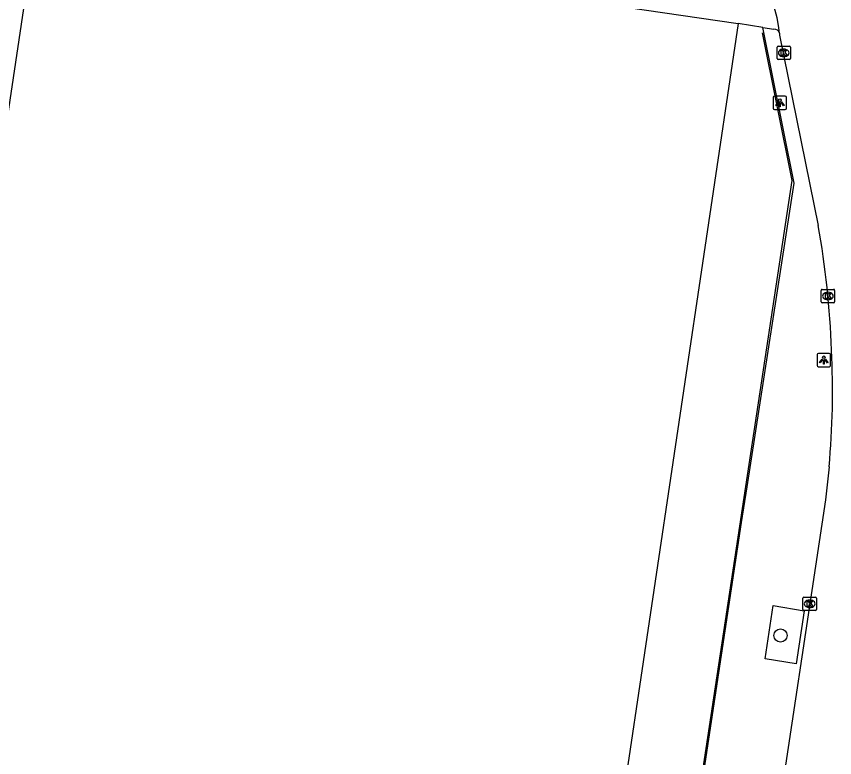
# Model space of a CAD drawing. Extents: x 163010 to 163853, y 382793 to 383982.
# Drawn here: x 163641 to 163702.1, y 382884.8 to 382940.2 of the extents above; entities that cross this region are included whole.
import ezdxf

# ---------------------------------------------------------------- set-up
doc = ezdxf.new("R2010")
doc.units = 0
for name, color, linetype in [('IMGEO_Boom', 7, 'Continuous'), ('IMGEO_Hek', 7, 'Continuous'), ('IMGEO_Kolk', 7, 'Continuous'), ('IMGEO_Lichtpunt', 7, 'Continuous'), ('IMGEO_Pand', 7, 'Continuous'), ('IMGEO_Rijbaan_lokaal_gesloten', 7, 'Continuous'), ('IMGEO_Voetpad_open', 7, 'Continuous')]:
    doc.layers.add(name, color=color, linetype=linetype)

msp = doc.modelspace()

# ---------------------------------------------------------------- linework, layer by layer
at = {"layer": 'IMGEO_Boom'}
msp.add_circle((163698.093, 382893.932), 0.489, dxfattribs=at)
at = {"layer": 'IMGEO_Hek'}
msp.add_lwpolyline([(163696.717, 382938.956), (163698.941, 382927.911), (163689.192, 382863.442), (163682.423, 382846.829)], dxfattribs=at)
at = {"layer": 'IMGEO_Kolk'}
for p, q in [((163697.837, 382937.024), (163697.837, 382937.876)), ((163697.912, 382937.95), (163698.764, 382937.95)), ((163698.325, 382937.73), (163698.35, 382937.73)), ((163698.838, 382937.876), (163698.838, 382937.024)), ((163698.764, 382936.95), (163697.912, 382936.95)), ((163698.348, 382937.17), (163698.323, 382937.17)), ((163701.139, 382918.861), (163701.139, 382919.713)), ((163701.214, 382919.787), (163702.066, 382919.787)), ((163702.14, 382919.713), (163702.14, 382918.861)), ((163701.627, 382919.567), (163701.652, 382919.567)), ((163702.066, 382918.787), (163701.214, 382918.787)), ((163701.65, 382919.007), (163701.625, 382919.007)), ((163699.775, 382895.875), (163699.775, 382896.727)), ((163699.85, 382896.801), (163700.702, 382896.801)), ((163700.263, 382896.581), (163700.288, 382896.581)), ((163700.776, 382896.727), (163700.776, 382895.875)), ((163700.286, 382896.021), (163700.261, 382896.021)), ((163700.702, 382895.801), (163699.85, 382895.801))]:
    msp.add_line(p, q, dxfattribs=at)
for points in [[(163697.837, 382937.024), (163697.837, 382937.876)], [(163697.912, 382937.95), (163698.764, 382937.95)], [(163698.158, 382937.65), (163698.281, 382937.65), (163698.281, 382937.499), (163698.411, 382937.65), (163698.575, 382937.65), (163698.429, 382937.499), (163698.582, 382937.25), (163698.43, 382937.25), (163698.345, 382937.414), (163698.281, 382937.347), (163698.281, 382937.25), (163698.158, 382937.25), (163698.158, 382937.65)], [(163698.838, 382937.876), (163698.838, 382937.024)], [(163698.764, 382936.95), (163697.912, 382936.95)], [(163701.139, 382918.861), (163701.139, 382919.713)], [(163701.214, 382919.787), (163702.066, 382919.787)], [(163702.14, 382919.713), (163702.14, 382918.861)], [(163701.46, 382919.487), (163701.583, 382919.487), (163701.583, 382919.336), (163701.713, 382919.487), (163701.877, 382919.487), (163701.731, 382919.336), (163701.884, 382919.087), (163701.732, 382919.087), (163701.647, 382919.251), (163701.583, 382919.184), (163701.583, 382919.087), (163701.46, 382919.087), (163701.46, 382919.487)], [(163702.066, 382918.787), (163701.214, 382918.787)], [(163699.775, 382895.875), (163699.775, 382896.727)], [(163699.85, 382896.801), (163700.702, 382896.801)], [(163700.096, 382896.501), (163700.219, 382896.501), (163700.219, 382896.35), (163700.349, 382896.501), (163700.513, 382896.501), (163700.367, 382896.35), (163700.52, 382896.101), (163700.368, 382896.101), (163700.283, 382896.265), (163700.219, 382896.198), (163700.219, 382896.101), (163700.096, 382896.101), (163700.096, 382896.501)], [(163700.776, 382896.727), (163700.776, 382895.875)], [(163700.702, 382895.801), (163699.85, 382895.801)]]:
    msp.add_lwpolyline(points, dxfattribs=at)
for centre, start, end in [((163697.914, 382937.874), 91.55205, 178.44795), ((163697.914, 382937.874), 91.55205, 178.44795), ((163698.762, 382937.874), 1.55205, 88.44795), ((163698.762, 382937.874), 1.55205, 88.44795), ((163697.914, 382937.026), 181.55205, 268.44795), ((163697.914, 382937.026), 181.55205, 268.44795), ((163698.762, 382937.026), 271.55205, 358.44795), ((163698.762, 382937.026), 271.55205, 358.44795), ((163701.216, 382919.711), 91.55205, 178.44795), ((163701.216, 382919.711), 91.55205, 178.44795), ((163702.064, 382919.711), 1.55205, 88.44795), ((163702.064, 382919.711), 1.55205, 88.44795), ((163701.216, 382918.863), 181.55205, 268.44795), ((163701.216, 382918.863), 181.55205, 268.44795), ((163702.064, 382918.863), 271.55205, 358.44795), ((163702.064, 382918.863), 271.55205, 358.44795), ((163699.852, 382896.725), 91.55205, 178.44795), ((163699.852, 382896.725), 91.55205, 178.44795), ((163700.7, 382896.725), 1.55205, 88.44795), ((163700.7, 382896.725), 1.55205, 88.44795), ((163699.852, 382895.877), 181.55205, 268.44795), ((163699.852, 382895.877), 181.55205, 268.44795), ((163700.7, 382895.877), 271.55205, 358.44795), ((163700.7, 382895.877), 271.55205, 358.44795)]:
    msp.add_arc(centre, 0.0765, start, end, dxfattribs=at)
for centre, major_axis, ratio, start_param, end_param in [((163698.324, 382937.45), (-0.387, 0.002), 0.722429, 4.712389, 7.853982), ((163698.349, 382937.45), (-0.39, 0.002), 0.717154, 1.570796, 4.712389), ((163701.626, 382919.287), (-0.387, 0.002), 0.722429, 4.712389, 7.853982), ((163701.651, 382919.287), (-0.39, 0.002), 0.717154, 1.570796, 4.712389), ((163700.262, 382896.301), (-0.387, 0.002), 0.722429, 4.712389, 7.853982), ((163700.287, 382896.301), (-0.39, 0.002), 0.717154, 1.570796, 4.712389)]:
    msp.add_ellipse(centre, major_axis=major_axis, ratio=ratio, start_param=start_param, end_param=end_param, dxfattribs=at)
at = {"layer": 'IMGEO_Lichtpunt'}
for p, q in [((163697.549, 382934.126), (163697.549, 382933.319)), ((163697.549, 382934.126), (163697.549, 382933.319)), ((163698.451, 382934.221), (163697.643, 382934.221)), ((163698.451, 382934.221), (163697.643, 382934.221)), ((163698.545, 382933.319), (163698.545, 382934.126)), ((163698.545, 382933.319), (163698.545, 382934.126)), ((163697.643, 382933.225), (163698.451, 382933.225)), ((163697.643, 382933.225), (163698.451, 382933.225)), ((163700.832, 382914.912), (163700.832, 382914.105)), ((163700.832, 382914.912), (163700.832, 382914.105)), ((163701.734, 382915.007), (163700.926, 382915.007)), ((163701.734, 382915.007), (163700.926, 382915.007)), ((163701.828, 382914.105), (163701.828, 382914.912)), ((163701.828, 382914.105), (163701.828, 382914.912)), ((163700.926, 382914.011), (163701.734, 382914.011)), ((163700.926, 382914.011), (163701.734, 382914.011))]:
    msp.add_line(p, q, dxfattribs=at)
for points in [[(163697.923, 382933.79), (163697.962, 382933.762), (163697.774, 382933.5), (163697.736, 382933.527), (163697.923, 382933.79)], [(163698.025, 382933.742), (163698.072, 382933.742), (163698.072, 382933.42), (163698.025, 382933.42), (163698.025, 382933.742)], [(163698.135, 382933.762), (163698.173, 382933.789), (163698.36, 382933.527), (163698.321, 382933.499), (163698.135, 382933.762)], [(163701.206, 382914.576), (163701.245, 382914.548), (163701.057, 382914.286), (163701.019, 382914.313), (163701.206, 382914.576)], [(163701.308, 382914.528), (163701.355, 382914.528), (163701.355, 382914.206), (163701.308, 382914.206), (163701.308, 382914.528)], [(163701.418, 382914.548), (163701.456, 382914.575), (163701.643, 382914.313), (163701.604, 382914.285), (163701.418, 382914.548)]]:
    msp.add_lwpolyline(points, dxfattribs=at)
for centre in [(163698.048, 382933.924), (163701.331, 382914.71)]:
    msp.add_circle(centre, 0.0994, dxfattribs=at)
for centre, start, end in [((163697.643, 382934.126), 90, 180), ((163697.643, 382934.126), 90, 180), ((163698.451, 382934.126), 0, 90), ((163698.451, 382934.126), 0, 90), ((163697.643, 382933.319), 180, 270), ((163697.643, 382933.319), 180, 270), ((163698.451, 382933.319), 270, 0), ((163698.451, 382933.319), 270, 360), ((163700.926, 382914.912), 90, 180), ((163700.926, 382914.912), 90, 180), ((163701.734, 382914.912), 0, 90), ((163701.734, 382914.912), 0, 90), ((163700.926, 382914.105), 180, 270), ((163700.926, 382914.105), 180, 270), ((163701.734, 382914.105), 270, 0), ((163701.734, 382914.105), 270, 360)]:
    msp.add_arc(centre, 0.0946, start, end, dxfattribs=at)
at = {"layer": 'IMGEO_Pand'}
for points in [[(163675.573, 382942.478), (163671.874, 382943.02), (163665.094, 382944.032), (163660.069, 382944.782), (163660.676, 382948.848), (163657.213, 382949.356), (163654.375, 382948.97), (163653.887, 382945.706), (163642.513, 382947.403), (163641.775, 382942.458), (163633.371, 382886.155), (163632.813, 382886.325)], [(163675.573, 382942.478), (163694.944, 382939.641)], [(163694.944, 382939.641), (163686.07, 382880.075), (163680.173, 382841.91)]]:
    msp.add_lwpolyline(points, dxfattribs=at)
at = {"layer": 'IMGEO_Rijbaan_lokaal_gesloten'}
for points in [[(163698.019, 382938.918), (163698.029, 382938.773), (163700.907, 382924.565)], [(163701.727, 382906.524), (163701.446, 382904.066), (163697.437, 382877.464)]]:
    msp.add_lwpolyline(points, dxfattribs=at)
for centre, radius, start, end in [((163689.872, 382938.251), 8.175, 4.68126, 68.64034), ((163637.696, 382913.095), 64.243, 1.92302, 10.28452), ((163641.643, 382912.101), 60.342, 354.697, 2.99231)]:
    msp.add_arc(centre, radius, start, end, dxfattribs=at)
at = {"layer": 'IMGEO_Voetpad_open'}
for points in [[(163689.287, 382863.234), (163695.192, 382902.377), (163695.593, 382905.038), (163699.126, 382927.727), (163696.771, 382939.336)], [(163696.771, 382939.336), (163694.944, 382939.641)], [(163696.771, 382939.336), (163697.597, 382939.219)], [(163699.266, 382891.807), (163696.959, 382892.195), (163697.558, 382896.177), (163699.86, 382895.783), (163699.266, 382891.807)]]:
    msp.add_lwpolyline(points, dxfattribs=at)
msp.add_arc((163697.628, 382938.817), 0.404, 14.54501, 94.45673, dxfattribs=at)

doc.saveas('drawing.dxf')
